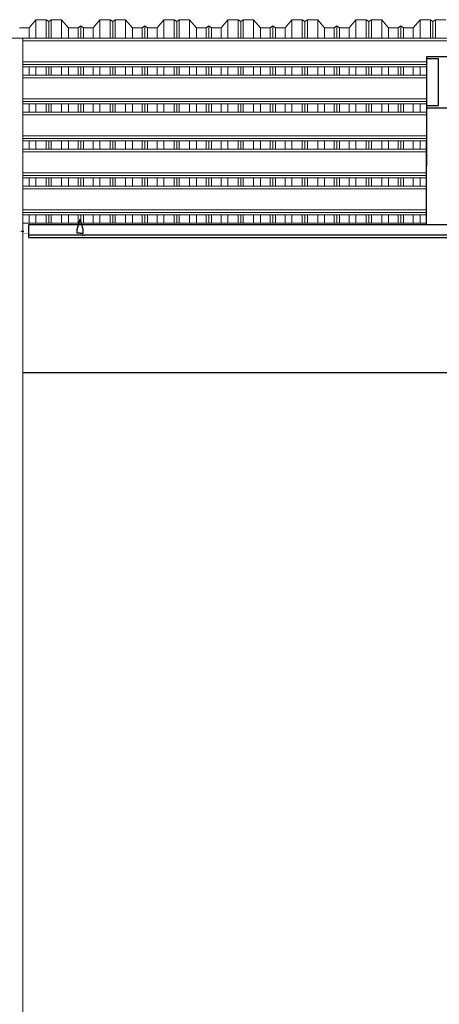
# Model space of a CAD drawing. Header units: millimetres. Extents: x -115474967 to 444143, y -74377 to 241828222.
# Tile 415 of 590: x 65599 to 67598, y -16030 to -11336. Entities that reach past the tile are written whole.
import ezdxf

# ---------------------------------------------------------------- set-up
doc = ezdxf.new("R2010")
doc.units = ezdxf.units.MM
doc.header["$MEASUREMENT"] = 0
doc.linetypes.add('Dashed', pattern=[280, 140, -140])
doc.linetypes.add('HIDDEN2', pattern=[0.1875, 0.125, -0.0625])
for name, color, linetype in [('0-ELEV.35', 2, 'Continuous'), ('CEIL-PLAN', 7, 'Continuous'), ('CEIL-SECT', 2, 'Continuous'), ('DIMS-50', 9, 'Continuous')]:
    doc.layers.add(name, color=color, linetype=linetype)
for name, color, linetype, lineweight in [('0_Pen_No__2', 7, 'Continuous', 20), ('2 Roof Lines', 8, 'Dashed', 15), ('2 Walls', 4, 'Continuous', 50)]:
    doc.layers.add(name, color=color, linetype=linetype, lineweight=lineweight)

# ---------------------------------------------------------------- blocks, each defined once
blk = doc.blocks.new('B_shadowline')
blk.add_line((-29.6, 0), (-29.6, 12.5))
at = {"color": 9, "linetype": 'HIDDEN2', "ltscale": 0.001}
blk.add_line((-5.9, 28.3), (12, 28.3), dxfattribs=at)
at = {"const_width": 0.836}
blk.add_lwpolyline([(-48.8, -0.9), (-48.8, -1.4, 0.414214), (-47.2, -3), (-29.4, -3, 0.414214), (-27.9, -1.4), (-27.9, 16.3, -0.414214), (-26.3, 17.9), (-3.3, 17.9, 0.414214), (-1.8, 19.5), (-1.8, 37.2, 0.414214), (-3.3, 38.8), (-3.8, 38.8)], format="xyb", dxfattribs=at)
blk = doc.blocks.new('A$C732A7C61')
at = {"color": 9, "linetype": 'HIDDEN2', "ltscale": 0.001}
blk.add_line((6.2, 9.8), (24.1, 9.8), dxfattribs=at)
at = {"const_width": 0.836}
for points in [[(15.2, 0.4), (0, 0.4)], [(40.2, 0.4), (55.4, 0.4)]]:
    blk.add_lwpolyline(points, dxfattribs=at)
blk.add_lwpolyline([(15.2, 0.4), (15.2, 19.3, -0.510499), (18, 21.3), (38.6, 21.3, -0.414214), (40.2, 19.7), (40.2, 0.4)], format="xyb", dxfattribs=at)

msp = doc.modelspace()

# ---------------------------------------------------------------- linework, layer by layer
at = {"layer": '0-ELEV.35'}
msp.add_line((65641.89795, -12362.39968), (65641.89715, -12312.32824, 100.61506), dxfattribs=at)
for points in [[(65614.09105, -13017.4291), (77517.51656, -13017.52118), (77817.51656, -12399.90036), (78089.70967, -12399.89826), (78089.70967, -11757.36793)], [(65641.89725, -12362.39899), (77507.64307, -12362.49079), (77807.64304, -11744.87012), (78089.70957, -11744.86793)], [(65641.89725, -12374.89899), (77517.51656, -12374.99086), (77817.51656, -11757.37004), (78089.70967, -11757.36793)]]:
    msp.add_lwpolyline(points, dxfattribs=at)
at = {"layer": '0_Pen_No__2', "color": 1, "linetype": 'Continuous', "lineweight": 25}
for p, q in [((67537.10687, -12312.29903), (67538.00846, -11511.90691)), ((67537.11812, -12312.29903), (67538.00846, -11521.85843)), ((67538.00846, -11511.90691), (67658.0086, -11511.90276)), ((67538.00846, -11521.85843), (67538.00846, -11511.90691)), ((67538.00846, -11521.85843), (67594.90817, -11521.85606)), ((67594.65606, -11745.65606), (67594.90817, -11521.85606)), ((67594.90817, -11745.65606), (67594.90817, -11521.85606)), ((67537.37005, -12312.29903), (67538.00846, -11745.65843)), ((67537.38126, -12312.29903), (67538.00846, -11755.60936)), ((67538.00846, -11745.65843), (67594.90817, -11745.65606)), ((67538.00846, -11755.60936), (67538.00846, -11745.65843)), ((67538.00846, -11755.60936), (67658.0086, -11755.6052))]:
    msp.add_line(p, q, dxfattribs=at)
at = {"layer": '2 Roof Lines', "linetype": 'ByBlock', "lineweight": 0, "ltscale": 50}
for p, q in [((65676.1344, -11336.10388), (65643.63477, -11374.69033)), ((65676.1344, -11424.29903), (65676.1344, -11336.10388)), ((65725.3848, -11336.10388), (65676.1344, -11336.10388)), ((65725.3848, -11424.29903), (65725.3848, -11336.10388)), ((65737.38464, -11345.24271), (65725.3848, -11336.10388)), ((65749.38448, -11336.10388), (65737.38464, -11345.24271)), ((65737.38464, -11424.29903), (65737.38464, -11345.24271)), ((65749.38448, -11424.29903), (65749.38448, -11336.10388)), ((65798.63488, -11336.10388), (65749.38448, -11336.10388)), ((65798.63488, -11424.29903), (65798.63488, -11336.10388)), ((65831.13451, -11374.69033), (65798.63488, -11336.10388)), ((65981.13454, -11336.10388), (65948.63491, -11374.69033)), ((65981.13454, -11424.29903), (65981.13454, -11336.10388)), ((66030.38495, -11336.10388), (65981.13454, -11336.10388)), ((66030.38495, -11424.29903), (66030.38495, -11336.10388)), ((66042.38478, -11345.24271), (66030.38495, -11336.10388)), ((66054.38462, -11336.10388), (66042.38478, -11345.24271)), ((66042.38478, -11424.29903), (66042.38478, -11345.24271)), ((66054.38462, -11424.29903), (66054.38462, -11336.10388)), ((66103.63443, -11336.10388), (66054.38462, -11336.10388)), ((66103.63443, -11424.29903), (66103.63443, -11336.10388)), ((66136.13465, -11374.69033), (66103.63443, -11336.10388)), ((66286.13468, -11336.10388), (66253.63446, -11374.69033)), ((66286.13468, -11424.29903), (66286.13468, -11336.10388)), ((66335.38449, -11336.10388), (66286.13468, -11336.10388)), ((66335.38449, -11424.29903), (66335.38449, -11336.10388)), ((66347.38492, -11345.24271), (66335.38449, -11336.10388)), ((66359.38476, -11336.10388), (66347.38492, -11345.24271)), ((66347.38492, -11424.29903), (66347.38492, -11345.24271)), ((66359.38476, -11424.29903), (66359.38476, -11336.10388)), ((66408.63457, -11336.10388), (66359.38476, -11336.10388)), ((66408.63457, -11424.29903), (66408.63457, -11336.10388)), ((66441.13479, -11374.69033), (66408.63457, -11336.10388)), ((66591.13482, -11336.10388), (66558.6346, -11374.69033)), ((66591.13482, -11424.29903), (66591.13482, -11336.10388)), ((66640.38463, -11336.10388), (66591.13482, -11336.10388)), ((66640.38463, -11424.29903), (66640.38463, -11336.10388)), ((66652.38447, -11345.24271), (66640.38463, -11336.10388)), ((66664.3849, -11336.10388), (66652.38447, -11345.24271)), ((66652.38447, -11424.29903), (66652.38447, -11345.24271)), ((66664.3849, -11424.29903), (66664.3849, -11336.10388)), ((66713.63471, -11336.10388), (66664.3849, -11336.10388)), ((66713.63471, -11424.29903), (66713.63471, -11336.10388)), ((66746.13494, -11374.69033), (66713.63471, -11336.10388)), ((66896.13497, -11336.10388), (66863.63474, -11374.69033)), ((66896.13497, -11424.29903), (66896.13497, -11336.10388)), ((66945.38478, -11336.10388), (66896.13497, -11336.10388)), ((66945.38478, -11424.29903), (66945.38478, -11336.10388)), ((66957.38461, -11345.24271), (66945.38478, -11336.10388)), ((66969.38445, -11336.10388), (66957.38461, -11345.24271)), ((66957.38461, -11424.29903), (66957.38461, -11345.24271)), ((66969.38445, -11424.29903), (66969.38445, -11336.10388)), ((67018.63485, -11336.10388), (66969.38445, -11336.10388)), ((67018.63485, -11424.29903), (67018.63485, -11336.10388)), ((67051.13448, -11374.69033), (67018.63485, -11336.10388)), ((67201.13451, -11336.10388), (67168.63488, -11374.69033)), ((67201.13451, -11424.29903), (67201.13451, -11336.10388)), ((67250.38492, -11336.10388), (67201.13451, -11336.10388)), ((67250.38492, -11424.29903), (67250.38492, -11336.10388)), ((67262.38475, -11345.24271), (67250.38492, -11336.10388)), ((67274.38459, -11336.10388), (67262.38475, -11345.24271)), ((67262.38475, -11424.29903), (67262.38475, -11345.24271)), ((67274.38459, -11424.29903), (67274.38459, -11336.10388)), ((67323.6344, -11336.10388), (67274.38459, -11336.10388)), ((67323.6344, -11424.29903), (67323.6344, -11336.10388)), ((67356.13462, -11374.69033), (67323.6344, -11336.10388)), ((67506.13466, -11336.10388), (67473.63443, -11374.69033)), ((67506.13466, -11424.29903), (67506.13466, -11336.10388)), ((67555.38447, -11336.10388), (67506.13466, -11336.10388)), ((67555.38447, -11424.29903), (67555.38447, -11336.10388)), ((67567.3849, -11345.24271), (67555.38447, -11336.10388)), ((67579.38473, -11336.10388), (67567.3849, -11345.24271)), ((67567.3849, -11424.29903), (67567.3849, -11345.24271)), ((67579.38473, -11424.29903), (67579.38473, -11336.10388)), ((67628.63454, -11336.10388), (67579.38473, -11336.10388)), ((65643.63477, -11374.69033), (65597.88484, -11374.69033)), ((65643.63477, -11424.29903), (65643.63477, -11374.69033)), ((65831.13451, -11424.29903), (65831.13451, -11374.69033)), ((65876.88444, -11374.69033), (65831.13451, -11374.69033)), ((65889.88441, -11364.78983), (65876.88444, -11374.69033)), ((65876.88444, -11424.29903), (65876.88444, -11374.69033)), ((65889.88441, -11424.29903), (65889.88441, -11364.78983)), ((65902.88439, -11374.69033), (65889.88441, -11364.78983)), ((65902.88439, -11424.29903), (65902.88439, -11374.69033)), ((65948.63491, -11374.69033), (65902.88439, -11374.69033)), ((65948.63491, -11424.29903), (65948.63491, -11374.69033)), ((66136.13465, -11424.29903), (66136.13465, -11374.69033)), ((66181.88458, -11374.69033), (66136.13465, -11374.69033)), ((66194.88456, -11364.78983), (66181.88458, -11374.69033)), ((66181.88458, -11424.29903), (66181.88458, -11374.69033)), ((66194.88456, -11424.29903), (66194.88456, -11364.78983)), ((66207.88453, -11374.69033), (66194.88456, -11364.78983)), ((66207.88453, -11424.29903), (66207.88453, -11374.69033)), ((66253.63446, -11374.69033), (66207.88453, -11374.69033)), ((66253.63446, -11424.29903), (66253.63446, -11374.69033)), ((66441.13479, -11424.29903), (66441.13479, -11374.69033)), ((66486.88473, -11374.69033), (66441.13479, -11374.69033)), ((66499.8847, -11364.78983), (66486.88473, -11374.69033)), ((66486.88473, -11424.29903), (66486.88473, -11374.69033)), ((66499.8847, -11424.29903), (66499.8847, -11364.78983)), ((66512.88467, -11374.69033), (66499.8847, -11364.78983)), ((66512.88467, -11424.29903), (66512.88467, -11374.69033)), ((66558.6346, -11374.69033), (66512.88467, -11374.69033)), ((66558.6346, -11424.29903), (66558.6346, -11374.69033)), ((66746.13494, -11424.29903), (66746.13494, -11374.69033)), ((66791.88487, -11374.69033), (66746.13494, -11374.69033)), ((66804.88484, -11364.78983), (66791.88487, -11374.69033)), ((66791.88487, -11424.29903), (66791.88487, -11374.69033)), ((66804.88484, -11424.29903), (66804.88484, -11364.78983)), ((66817.88481, -11374.69033), (66804.88484, -11364.78983)), ((66817.88481, -11424.29903), (66817.88481, -11374.69033)), ((66863.63474, -11374.69033), (66817.88481, -11374.69033)), ((66863.63474, -11424.29903), (66863.63474, -11374.69033)), ((67051.13448, -11424.29903), (67051.13448, -11374.69033)), ((67096.88442, -11374.69033), (67051.13448, -11374.69033)), ((67109.88439, -11364.78983), (67096.88442, -11374.69033)), ((67096.88442, -11424.29903), (67096.88442, -11374.69033)), ((67109.88439, -11424.29903), (67109.88439, -11364.78983)), ((67122.88495, -11374.69033), (67109.88439, -11364.78983)), ((67122.88495, -11424.29903), (67122.88495, -11374.69033)), ((67168.63488, -11374.69033), (67122.88495, -11374.69033)), ((67168.63488, -11424.29903), (67168.63488, -11374.69033)), ((67356.13462, -11424.29903), (67356.13462, -11374.69033)), ((67401.88456, -11374.69033), (67356.13462, -11374.69033)), ((67414.88453, -11364.78983), (67401.88456, -11374.69033)), ((67401.88456, -11424.29903), (67401.88456, -11374.69033)), ((67414.88453, -11424.29903), (67414.88453, -11364.78983)), ((67427.8845, -11374.69033), (67414.88453, -11364.78983)), ((67427.8845, -11424.29903), (67427.8845, -11374.69033)), ((67473.63443, -11374.69033), (67427.8845, -11374.69033)), ((67473.63443, -11424.29903), (67473.63443, -11374.69033)), ((79309.88767, -11424.29903), (48226.58147, -11424.29903)), ((79309.88767, -11436.80605), (65614.09105, -11436.80605)), ((79309.88767, -11437.15367), (65614.09105, -11437.15367)), ((67537.99126, -11536.86282), (65614.09105, -11536.86282)), ((67537.97761, -11549.36984), (65614.09105, -11549.36984)), ((67537.96516, -11560.39624), (65614.09105, -11560.39624)), ((65643.63477, -11600.62585), (65643.63477, -11560.39624)), ((65676.1344, -11600.62585), (65676.1344, -11560.39624)), ((65725.3848, -11600.62585), (65725.3848, -11560.39624)), ((65737.38464, -11600.62585), (65737.38464, -11560.39624)), ((65749.38448, -11600.62585), (65749.38448, -11560.39624)), ((65798.63488, -11600.62585), (65798.63488, -11560.39624)), ((65831.13451, -11600.62585), (65831.13451, -11560.39624)), ((65876.88444, -11600.62585), (65876.88444, -11560.39624)), ((65889.88441, -11600.62585), (65889.88441, -11560.39624)), ((65902.88439, -11600.62585), (65902.88439, -11560.39624)), ((65948.63491, -11600.62585), (65948.63491, -11560.39624)), ((65981.13454, -11600.62585), (65981.13454, -11560.39624)), ((66030.38495, -11600.62585), (66030.38495, -11560.39624)), ((66042.38478, -11600.62585), (66042.38478, -11560.39624)), ((66054.38462, -11600.62585), (66054.38462, -11560.39624)), ((66103.63443, -11600.62585), (66103.63443, -11560.39624)), ((66136.13465, -11600.62585), (66136.13465, -11560.39624)), ((66181.88458, -11600.62585), (66181.88458, -11560.39624)), ((66194.88456, -11600.62585), (66194.88456, -11560.39624)), ((66207.88453, -11600.62585), (66207.88453, -11560.39624)), ((66253.63446, -11600.62585), (66253.63446, -11560.39624)), ((66286.13468, -11600.62585), (66286.13468, -11560.39624)), ((66335.38449, -11600.62585), (66335.38449, -11560.39624)), ((66347.38492, -11600.62585), (66347.38492, -11560.39624)), ((66359.38476, -11600.62585), (66359.38476, -11560.39624)), ((66408.63457, -11600.62585), (66408.63457, -11560.39624)), ((66441.13479, -11600.62585), (66441.13479, -11560.39624)), ((66486.88473, -11600.62585), (66486.88473, -11560.39624)), ((66499.8847, -11600.62585), (66499.8847, -11560.39624)), ((66512.88467, -11600.62585), (66512.88467, -11560.39624)), ((66558.6346, -11600.62585), (66558.6346, -11560.39624)), ((66591.13482, -11600.62585), (66591.13482, -11560.39624)), ((66640.38463, -11600.62585), (66640.38463, -11560.39624)), ((66652.38447, -11600.62585), (66652.38447, -11560.39624)), ((66664.3849, -11600.62585), (66664.3849, -11560.39624)), ((66713.63471, -11600.62585), (66713.63471, -11560.39624)), ((66746.13494, -11600.62585), (66746.13494, -11560.39624)), ((66791.88487, -11600.62585), (66791.88487, -11560.39624)), ((66804.88484, -11600.62585), (66804.88484, -11560.39624)), ((66817.88481, -11600.62585), (66817.88481, -11560.39624)), ((66863.63474, -11600.62585), (66863.63474, -11560.39624)), ((66896.13497, -11600.62585), (66896.13497, -11560.39624)), ((66945.38478, -11600.62585), (66945.38478, -11560.39624)), ((66957.38461, -11600.62585), (66957.38461, -11560.39624)), ((66969.38445, -11600.62585), (66969.38445, -11560.39624)), ((67018.63485, -11600.62585), (67018.63485, -11560.39624)), ((67051.13448, -11600.62585), (67051.13448, -11560.39624)), ((67096.88442, -11600.62585), (67096.88442, -11560.39624)), ((67109.88439, -11600.62585), (67109.88439, -11560.39624)), ((67122.88495, -11600.62585), (67122.88495, -11560.39624)), ((67168.63488, -11600.62585), (67168.63488, -11560.39624)), ((67201.13451, -11600.62585), (67201.13451, -11560.39624)), ((67250.38492, -11600.62585), (67250.38492, -11560.39624)), ((67262.38475, -11600.62585), (67262.38475, -11560.39624)), ((67274.38459, -11600.62585), (67274.38459, -11560.39624)), ((67323.6344, -11600.62585), (67323.6344, -11560.39624)), ((67356.13462, -11600.62585), (67356.13462, -11560.39624)), ((67401.88456, -11600.62585), (67401.88456, -11560.39624)), ((67414.88453, -11600.62585), (67414.88453, -11560.39624)), ((67427.8845, -11600.62585), (67427.8845, -11560.39624)), ((67473.63443, -11600.62585), (67473.63443, -11560.39624)), ((67506.13466, -11600.62585), (67506.13466, -11560.39624)), ((67537.91948, -11600.62585), (65614.09105, -11600.62585)), ((67537.90584, -11613.13288), (65614.09105, -11613.13288)), ((67537.90524, -11613.4799), (65614.09105, -11613.4799)), ((67594.90839, -11600.6257), (67594.81965, -11600.6257)), ((67537.79313, -11713.18905), (65614.09105, -11713.18905)), ((67537.77889, -11725.69608), (65614.09105, -11725.69608)), ((67537.76643, -11736.72306), (65614.09105, -11736.72306)), ((67537.72076, -11776.95209), (65614.09105, -11776.95209)), ((65643.63477, -11776.95209), (65643.63477, -11736.72306)), ((65676.1344, -11776.95209), (65676.1344, -11736.72306)), ((65725.3848, -11776.95209), (65725.3848, -11736.72306)), ((65737.38464, -11776.95209), (65737.38464, -11736.72306)), ((65749.38448, -11776.95209), (65749.38448, -11736.72306)), ((65798.63488, -11776.95209), (65798.63488, -11736.72306)), ((65831.13451, -11776.95209), (65831.13451, -11736.72306)), ((65876.88444, -11776.95209), (65876.88444, -11736.72306)), ((65889.88441, -11776.95209), (65889.88441, -11736.72306)), ((65902.88439, -11776.95209), (65902.88439, -11736.72306)), ((65948.63491, -11776.95209), (65948.63491, -11736.72306)), ((65981.13454, -11776.95209), (65981.13454, -11736.72306)), ((66030.38495, -11776.95209), (66030.38495, -11736.72306)), ((66042.38478, -11776.95209), (66042.38478, -11736.72306)), ((66054.38462, -11776.95209), (66054.38462, -11736.72306)), ((66103.63443, -11776.95209), (66103.63443, -11736.72306)), ((66136.13465, -11776.95209), (66136.13465, -11736.72306)), ((66181.88458, -11776.95209), (66181.88458, -11736.72306)), ((66194.88456, -11776.95209), (66194.88456, -11736.72306)), ((66207.88453, -11776.95209), (66207.88453, -11736.72306)), ((66253.63446, -11776.95209), (66253.63446, -11736.72306)), ((66286.13468, -11776.95209), (66286.13468, -11736.72306)), ((66335.38449, -11776.95209), (66335.38449, -11736.72306)), ((66347.38492, -11776.95209), (66347.38492, -11736.72306)), ((66359.38476, -11776.95209), (66359.38476, -11736.72306)), ((66408.63457, -11776.95209), (66408.63457, -11736.72306)), ((66441.13479, -11776.95209), (66441.13479, -11736.72306)), ((66486.88473, -11776.95209), (66486.88473, -11736.72306)), ((66499.8847, -11776.95209), (66499.8847, -11736.72306)), ((66512.88467, -11776.95209), (66512.88467, -11736.72306)), ((66558.6346, -11776.95209), (66558.6346, -11736.72306)), ((66591.13482, -11776.95209), (66591.13482, -11736.72306)), ((66640.38463, -11776.95209), (66640.38463, -11736.72306)), ((66652.38447, -11776.95209), (66652.38447, -11736.72306)), ((66664.3849, -11776.95209), (66664.3849, -11736.72306)), ((66713.63471, -11776.95209), (66713.63471, -11736.72306)), ((66746.13494, -11776.95209), (66746.13494, -11736.72306)), ((66791.88487, -11776.95209), (66791.88487, -11736.72306)), ((66804.88484, -11776.95209), (66804.88484, -11736.72306)), ((66817.88481, -11776.95209), (66817.88481, -11736.72306)), ((66863.63474, -11776.95209), (66863.63474, -11736.72306)), ((66896.13497, -11776.95209), (66896.13497, -11736.72306)), ((66945.38478, -11776.95209), (66945.38478, -11736.72306)), ((66957.38461, -11776.95209), (66957.38461, -11736.72306)), ((66969.38445, -11776.95209), (66969.38445, -11736.72306)), ((67018.63485, -11776.95209), (67018.63485, -11736.72306)), ((67051.13448, -11776.95209), (67051.13448, -11736.72306)), ((67096.88442, -11776.95209), (67096.88442, -11736.72306)), ((67109.88439, -11776.95209), (67109.88439, -11736.72306)), ((67122.88495, -11776.95209), (67122.88495, -11736.72306)), ((67168.63488, -11776.95209), (67168.63488, -11736.72306)), ((67201.13451, -11776.95209), (67201.13451, -11736.72306)), ((67250.38492, -11776.95209), (67250.38492, -11736.72306)), ((67262.38475, -11776.95209), (67262.38475, -11736.72306)), ((67274.38459, -11776.95209), (67274.38459, -11736.72306)), ((67323.6344, -11776.95209), (67323.6344, -11736.72306)), ((67356.13462, -11776.95209), (67356.13462, -11736.72306)), ((67401.88456, -11776.95209), (67401.88456, -11736.72306)), ((67414.88453, -11776.95209), (67414.88453, -11736.72306)), ((67427.8845, -11776.95209), (67427.8845, -11736.72306)), ((67473.63443, -11776.95209), (67473.63443, -11736.72306)), ((67506.13466, -11776.95209), (67506.13466, -11736.72306)), ((67537.70712, -11789.45911), (65614.09105, -11789.45911)), ((67537.70652, -11789.80672), (65614.09105, -11789.80672)), ((67537.59441, -11889.51588), (65614.09105, -11889.51588)), ((67537.58017, -11902.0229), (65614.09105, -11902.0229)), ((67537.56771, -11913.0493), (65614.09105, -11913.0493)), ((65643.63477, -11953.27891), (65643.63477, -11913.0493)), ((65676.1344, -11953.27891), (65676.1344, -11913.0493)), ((65725.3848, -11953.27891), (65725.3848, -11913.0493)), ((65737.38464, -11953.27891), (65737.38464, -11913.0493)), ((65749.38448, -11953.27891), (65749.38448, -11913.0493)), ((65798.63488, -11953.27891), (65798.63488, -11913.0493)), ((65831.13451, -11953.27891), (65831.13451, -11913.0493)), ((65876.88444, -11953.27891), (65876.88444, -11913.0493)), ((65889.88441, -11953.27891), (65889.88441, -11913.0493)), ((65902.88439, -11953.27891), (65902.88439, -11913.0493)), ((65948.63491, -11953.27891), (65948.63491, -11913.0493)), ((65981.13454, -11953.27891), (65981.13454, -11913.0493)), ((66030.38495, -11953.27891), (66030.38495, -11913.0493)), ((66042.38478, -11953.27891), (66042.38478, -11913.0493)), ((66054.38462, -11953.27891), (66054.38462, -11913.0493)), ((66103.63443, -11953.27891), (66103.63443, -11913.0493)), ((66136.13465, -11953.27891), (66136.13465, -11913.0493)), ((66181.88458, -11953.27891), (66181.88458, -11913.0493)), ((66194.88456, -11953.27891), (66194.88456, -11913.0493)), ((66207.88453, -11953.27891), (66207.88453, -11913.0493)), ((66253.63446, -11953.27891), (66253.63446, -11913.0493)), ((66286.13468, -11953.27891), (66286.13468, -11913.0493)), ((66335.38449, -11953.27891), (66335.38449, -11913.0493)), ((66347.38492, -11953.27891), (66347.38492, -11913.0493)), ((66359.38476, -11953.27891), (66359.38476, -11913.0493)), ((66408.63457, -11953.27891), (66408.63457, -11913.0493)), ((66441.13479, -11953.27891), (66441.13479, -11913.0493)), ((66486.88473, -11953.27891), (66486.88473, -11913.0493)), ((66499.8847, -11953.27891), (66499.8847, -11913.0493)), ((66512.88467, -11953.27891), (66512.88467, -11913.0493)), ((66558.6346, -11953.27891), (66558.6346, -11913.0493)), ((66591.13482, -11953.27891), (66591.13482, -11913.0493)), ((66640.38463, -11953.27891), (66640.38463, -11913.0493)), ((66652.38447, -11953.27891), (66652.38447, -11913.0493)), ((66664.3849, -11953.27891), (66664.3849, -11913.0493)), ((66713.63471, -11953.27891), (66713.63471, -11913.0493)), ((66746.13494, -11953.27891), (66746.13494, -11913.0493)), ((66791.88487, -11953.27891), (66791.88487, -11913.0493)), ((66804.88484, -11953.27891), (66804.88484, -11913.0493)), ((66817.88481, -11953.27891), (66817.88481, -11913.0493)), ((66863.63474, -11953.27891), (66863.63474, -11913.0493)), ((66896.13497, -11953.27891), (66896.13497, -11913.0493)), ((66945.38478, -11953.27891), (66945.38478, -11913.0493)), ((66957.38461, -11953.27891), (66957.38461, -11913.0493)), ((66969.38445, -11953.27891), (66969.38445, -11913.0493)), ((67018.63485, -11953.27891), (67018.63485, -11913.0493)), ((67051.13448, -11953.27891), (67051.13448, -11913.0493)), ((67096.88442, -11953.27891), (67096.88442, -11913.0493)), ((67109.88439, -11953.27891), (67109.88439, -11913.0493)), ((67122.88495, -11953.27891), (67122.88495, -11913.0493)), ((67168.63488, -11953.27891), (67168.63488, -11913.0493)), ((67201.13451, -11953.27891), (67201.13451, -11913.0493)), ((67250.38492, -11953.27891), (67250.38492, -11913.0493)), ((67262.38475, -11953.27891), (67262.38475, -11913.0493)), ((67274.38459, -11953.27891), (67274.38459, -11913.0493)), ((67323.6344, -11953.27891), (67323.6344, -11913.0493)), ((67356.13462, -11953.27891), (67356.13462, -11913.0493)), ((67401.88456, -11953.27891), (67401.88456, -11913.0493)), ((67414.88453, -11953.27891), (67414.88453, -11913.0493)), ((67427.8845, -11953.27891), (67427.8845, -11913.0493)), ((67473.63443, -11953.27891), (67473.63443, -11913.0493)), ((67506.13466, -11953.27891), (67506.13466, -11913.0493)), ((67537.52263, -11953.27891), (65614.09105, -11953.27891)), ((67537.50839, -11965.78593), (65614.09105, -11965.78593)), ((67537.5078, -11966.13296), (65614.09105, -11966.13296)), ((67537.39569, -12065.84211), (65614.09105, -12065.84211)), ((67537.38145, -12078.34913), (65614.09105, -12078.34913)), ((67537.36899, -12089.37612), (65614.09105, -12089.37612)), ((65643.63477, -12129.60515), (65643.63477, -12089.37612)), ((65676.1344, -12129.60515), (65676.1344, -12089.37612)), ((65725.3848, -12129.60515), (65725.3848, -12089.37612)), ((65737.38464, -12129.60515), (65737.38464, -12089.37612)), ((65749.38448, -12129.60515), (65749.38448, -12089.37612)), ((65798.63488, -12129.60515), (65798.63488, -12089.37612)), ((65831.13451, -12129.60515), (65831.13451, -12089.37612)), ((65876.88444, -12129.60515), (65876.88444, -12089.37612)), ((65889.88441, -12129.60515), (65889.88441, -12089.37612)), ((65902.88439, -12129.60515), (65902.88439, -12089.37612)), ((65948.63491, -12129.60515), (65948.63491, -12089.37612)), ((65981.13454, -12129.60515), (65981.13454, -12089.37612)), ((66030.38495, -12129.60515), (66030.38495, -12089.37612)), ((66042.38478, -12129.60515), (66042.38478, -12089.37612)), ((66054.38462, -12129.60515), (66054.38462, -12089.37612)), ((66103.63443, -12129.60515), (66103.63443, -12089.37612)), ((66136.13465, -12129.60515), (66136.13465, -12089.37612)), ((66181.88458, -12129.60515), (66181.88458, -12089.37612)), ((66194.88456, -12129.60515), (66194.88456, -12089.37612)), ((66207.88453, -12129.60515), (66207.88453, -12089.37612)), ((66253.63446, -12129.60515), (66253.63446, -12089.37612)), ((66286.13468, -12129.60515), (66286.13468, -12089.37612)), ((66335.38449, -12129.60515), (66335.38449, -12089.37612)), ((66347.38492, -12129.60515), (66347.38492, -12089.37612)), ((66359.38476, -12129.60515), (66359.38476, -12089.37612)), ((66408.63457, -12129.60515), (66408.63457, -12089.37612)), ((66441.13479, -12129.60515), (66441.13479, -12089.37612)), ((66486.88473, -12129.60515), (66486.88473, -12089.37612)), ((66499.8847, -12129.60515), (66499.8847, -12089.37612)), ((66512.88467, -12129.60515), (66512.88467, -12089.37612)), ((66558.6346, -12129.60515), (66558.6346, -12089.37612)), ((66591.13482, -12129.60515), (66591.13482, -12089.37612)), ((66640.38463, -12129.60515), (66640.38463, -12089.37612)), ((66652.38447, -12129.60515), (66652.38447, -12089.37612)), ((66664.3849, -12129.60515), (66664.3849, -12089.37612)), ((66713.63471, -12129.60515), (66713.63471, -12089.37612)), ((66746.13494, -12129.60515), (66746.13494, -12089.37612)), ((66791.88487, -12129.60515), (66791.88487, -12089.37612)), ((66804.88484, -12129.60515), (66804.88484, -12089.37612)), ((66817.88481, -12129.60515), (66817.88481, -12089.37612)), ((66863.63474, -12129.60515), (66863.63474, -12089.37612)), ((66896.13497, -12129.60515), (66896.13497, -12089.37612)), ((66945.38478, -12129.60515), (66945.38478, -12089.37612)), ((66957.38461, -12129.60515), (66957.38461, -12089.37612)), ((66969.38445, -12129.60515), (66969.38445, -12089.37612)), ((67018.63485, -12129.60515), (67018.63485, -12089.37612)), ((67051.13448, -12129.60515), (67051.13448, -12089.37612)), ((67096.88442, -12129.60515), (67096.88442, -12089.37612)), ((67109.88439, -12129.60515), (67109.88439, -12089.37612)), ((67122.88495, -12129.60515), (67122.88495, -12089.37612)), ((67168.63488, -12129.60515), (67168.63488, -12089.37612)), ((67201.13451, -12129.60515), (67201.13451, -12089.37612)), ((67250.38492, -12129.60515), (67250.38492, -12089.37612)), ((67262.38475, -12129.60515), (67262.38475, -12089.37612)), ((67274.38459, -12129.60515), (67274.38459, -12089.37612)), ((67323.6344, -12129.60515), (67323.6344, -12089.37612)), ((67356.13462, -12129.60515), (67356.13462, -12089.37612)), ((67401.88456, -12129.60515), (67401.88456, -12089.37612)), ((67414.88453, -12129.60515), (67414.88453, -12089.37612)), ((67427.8845, -12129.60515), (67427.8845, -12089.37612)), ((67473.63443, -12129.60515), (67473.63443, -12089.37612)), ((67506.13466, -12129.60515), (67506.13466, -12089.37612)), ((67537.32391, -12129.60515), (65614.09105, -12129.60515)), ((67537.30967, -12142.11217), (65614.09105, -12142.11217)), ((67537.30908, -12142.45919), (65614.09105, -12142.45919)), ((67537.19696, -12242.16834), (65614.09105, -12242.16834)), ((67537.18273, -12254.67596), (65614.09105, -12254.67596)), ((67537.17027, -12265.70235), (65614.09105, -12265.70235)), ((65643.63477, -12305.93138), (65643.63477, -12265.70235)), ((65676.1344, -12305.93138), (65676.1344, -12265.70235)), ((65725.3848, -12305.93138), (65725.3848, -12265.70235)), ((65737.38464, -12305.93138), (65737.38464, -12265.70235)), ((65749.38448, -12305.93138), (65749.38448, -12265.70235)), ((65798.63488, -12305.93138), (65798.63488, -12265.70235)), ((65831.13451, -12305.93138), (65831.13451, -12265.70235)), ((65876.88444, -12305.93138), (65876.88444, -12265.70235)), ((65889.88441, -12305.93138), (65889.88441, -12265.70235)), ((65902.88439, -12305.93138), (65902.88439, -12265.70235)), ((65948.63491, -12305.93138), (65948.63491, -12265.70235)), ((65981.13454, -12305.93138), (65981.13454, -12265.70235)), ((66030.38495, -12305.93138), (66030.38495, -12265.70235)), ((66042.38478, -12305.93138), (66042.38478, -12265.70235)), ((66054.38462, -12305.93138), (66054.38462, -12265.70235)), ((66103.63443, -12305.93138), (66103.63443, -12265.70235)), ((66136.13465, -12305.93138), (66136.13465, -12265.70235)), ((66181.88458, -12305.93138), (66181.88458, -12265.70235)), ((66194.88456, -12305.93138), (66194.88456, -12265.70235)), ((66207.88453, -12305.93138), (66207.88453, -12265.70235)), ((66253.63446, -12305.93138), (66253.63446, -12265.70235)), ((66286.13468, -12305.93138), (66286.13468, -12265.70235)), ((66335.38449, -12305.93138), (66335.38449, -12265.70235)), ((66347.38492, -12305.93138), (66347.38492, -12265.70235)), ((66359.38476, -12305.93138), (66359.38476, -12265.70235)), ((66408.63457, -12305.93138), (66408.63457, -12265.70235)), ((66441.13479, -12305.93138), (66441.13479, -12265.70235)), ((66486.88473, -12305.93138), (66486.88473, -12265.70235)), ((66499.8847, -12305.93138), (66499.8847, -12265.70235)), ((66512.88467, -12305.93138), (66512.88467, -12265.70235)), ((66558.6346, -12305.93138), (66558.6346, -12265.70235)), ((66591.13482, -12305.93138), (66591.13482, -12265.70235)), ((66640.38463, -12305.93138), (66640.38463, -12265.70235)), ((66652.38447, -12305.93138), (66652.38447, -12265.70235)), ((66664.3849, -12305.93138), (66664.3849, -12265.70235)), ((66713.63471, -12305.93138), (66713.63471, -12265.70235)), ((66746.13494, -12305.93138), (66746.13494, -12265.70235)), ((66791.88487, -12305.93138), (66791.88487, -12265.70235)), ((66804.88484, -12305.93138), (66804.88484, -12265.70235)), ((66817.88481, -12305.93138), (66817.88481, -12265.70235)), ((66863.63474, -12305.93138), (66863.63474, -12265.70235)), ((66896.13497, -12305.93138), (66896.13497, -12265.70235)), ((66945.38478, -12305.93138), (66945.38478, -12265.70235)), ((66957.38461, -12305.93138), (66957.38461, -12265.70235)), ((66969.38445, -12305.93138), (66969.38445, -12265.70235)), ((67018.63485, -12305.93138), (67018.63485, -12265.70235)), ((67051.13448, -12305.93138), (67051.13448, -12265.70235)), ((67096.88442, -12305.93138), (67096.88442, -12265.70235)), ((67109.88439, -12305.93138), (67109.88439, -12265.70235)), ((67122.88495, -12305.93138), (67122.88495, -12265.70235)), ((67168.63488, -12305.93138), (67168.63488, -12265.70235)), ((67201.13451, -12305.93138), (67201.13451, -12265.70235)), ((67250.38492, -12305.93138), (67250.38492, -12265.70235)), ((67262.38475, -12305.93138), (67262.38475, -12265.70235)), ((67274.38459, -12305.93138), (67274.38459, -12265.70235)), ((67323.6344, -12305.93138), (67323.6344, -12265.70235)), ((67356.13462, -12305.93138), (67356.13462, -12265.70235)), ((67401.88456, -12305.93138), (67401.88456, -12265.70235)), ((67414.88453, -12305.93138), (67414.88453, -12265.70235)), ((67427.8845, -12305.93138), (67427.8845, -12265.70235)), ((67473.63443, -12305.93138), (67473.63443, -12265.70235)), ((67506.13466, -12305.93138), (67506.13466, -12265.70235)), ((67537.12519, -12305.93138), (65614.09105, -12305.93138))]:
    msp.add_line(p, q, dxfattribs=at)
at = {"layer": '2 Walls', "lineweight": 5}
msp.add_line((65614.09105, -19042.5211), (65614.09105, -11424.29903), dxfattribs=at)
at = {"layer": 'CEIL-PLAN', "elevation": 100.61506}
msp.add_lwpolyline([(65641.89725, -12312.32967), (77468.13012, -12312.13848)], dxfattribs=at)
at = {"layer": 'CEIL-SECT', "color": 8}
for p, q in [((65872.25465, -12336.61966, -100.61506), (65887.07139, -12287.29823, 100.61506)), ((65872.25465, -12336.61966, -100.61506), (65887.07139, -12287.29823, 100.61506)), ((65872.25465, -12336.61966, -100.61506), (65887.07139, -12287.29823, 100.61506)), ((65901.88812, -12336.61966, -100.61506), (65887.07139, -12287.29823, 100.61506)), ((65901.88812, -12336.61966, -100.61506), (65887.07139, -12287.29823, 100.61506)), ((65901.88812, -12336.61966, -100.61506), (65887.07139, -12287.29823, 100.61506)), ((65872.25465, -12353.75677, -100.61506), (65872.25465, -12336.61966, -100.61506)), ((65872.25465, -12353.75677, -100.61506), (65872.25465, -12336.61966, -100.61506)), ((65872.25465, -12353.75677, -100.61506), (65872.25465, -12336.61966, -100.61506)), ((65901.88812, -12353.75677, -100.61506), (65901.88812, -12336.61966, -100.61506)), ((65901.88812, -12353.75677, -100.61506), (65901.88812, -12336.61966, -100.61506)), ((65901.88812, -12353.75677, -100.61506), (65901.88812, -12336.61966, -100.61506)), ((65887.07139, -12353.75677, -100.61506), (65872.25465, -12353.75677, -100.61506)), ((65887.07139, -12353.75677, -100.61506), (65901.88812, -12353.75677, -100.61506))]:
    msp.add_line(p, q, dxfattribs=at)

# ---------------------------------------------------------------- block references
at = {"layer": 'CEIL-SECT', "xscale": -1}
msp.add_blockref('A$C732A7C61', (65915.38521, -12375.06616, -100.61506), dxfattribs=at)
at = {"layer": 'DIMS-50', "color": 1, "xscale": -1}
msp.add_blockref('B_shadowline', (65612.33114, -12374.89968), dxfattribs=at)

doc.saveas('drawing.dxf')
